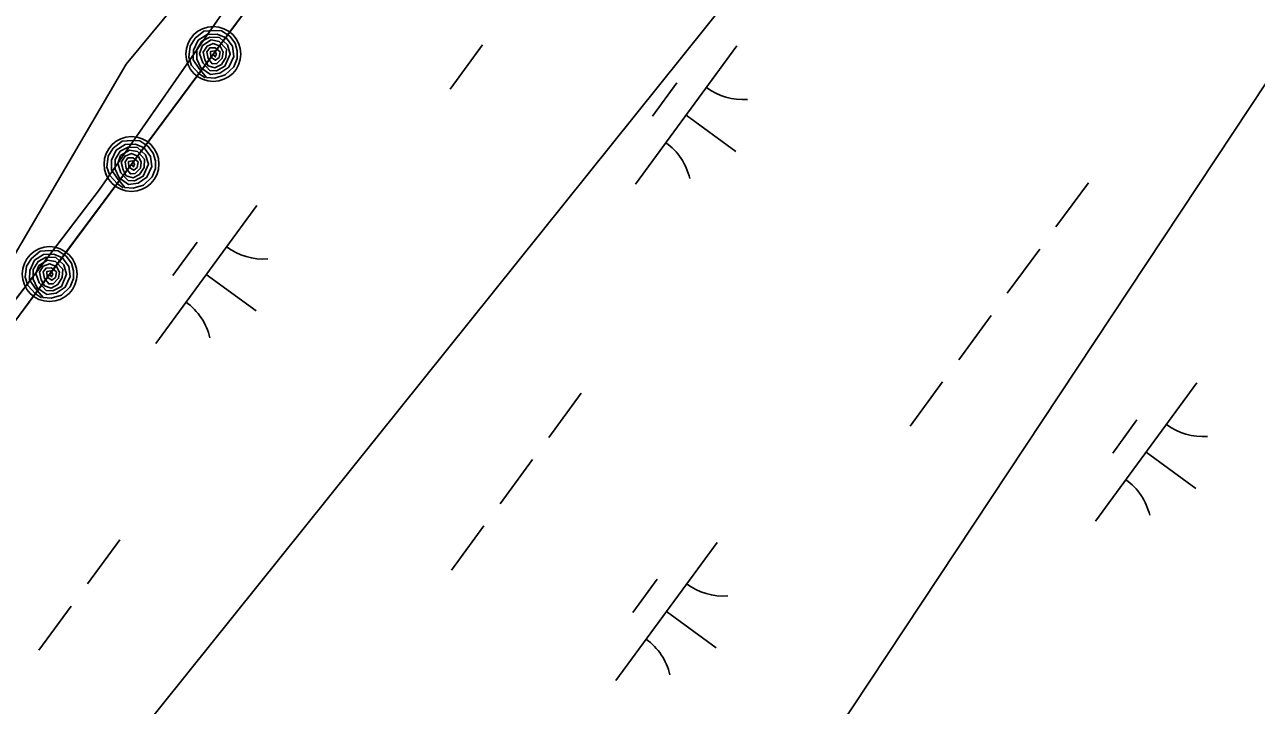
# Model space of a CAD drawing. Extents: x 3905714 to 3926767, y 183354 to 205755.
# Drawn here: x 3921735.6 to 3922094.9, y 198344.7 to 198543.3 of the extents above; entities that cross this region are included whole.
import ezdxf

# ---------------------------------------------------------------- set-up
doc = ezdxf.new("R2010")
doc.units = 0
for name, color, linetype in [('V-RIVR-EDGE', 7, 'Continuous'), ('V-RRAP-FSHR', 7, 'Continuous'), ('V-TOPO-SHOR', 7, 'Continuous'), ('V-UTIL-LINE', 7, 'Continuous'), ('V-WETL-SWMP', 7, 'Continuous')]:
    doc.layers.add(name, color=color, linetype=linetype)

msp = doc.modelspace()

# ---------------------------------------------------------------- linework, layer by layer
at = {"layer": 'V-RIVR-EDGE'}
msp.add_lwpolyline([(3921996.37, 198807.84), (3921873.11, 198661.97), (3921765.26, 198531.81), (3921689.02, 198401.65), (3921635.1, 198342.15), (3921596.05, 198267.77), (3921538.41, 198187.82), (3921512.38, 198139.47), (3921504.94, 198109.72), (3921462.17, 198065.09), (3921441.72, 198029.76), (3921413.83, 197977.7), (3921358.04, 197938.65), (3921205.57, 197715.52), (3921066.11, 197527.72), (3921054.96, 197492.39), (3920882.03, 197293.43), (3920865.29, 197263.67), (3920763.02, 197189.3), (3920560.34, 196910.38), (3920445.06, 196702.12), (3920407.87, 196622.17), (3920313.04, 196467.83)], dxfattribs=at)
at = {"layer": 'V-RRAP-FSHR'}
for points in [[(3921996.91, 198819.39), (3921914.35, 198690.7), (3921815.71, 198568.48), (3921670.96, 198373.8), (3921607.25, 198283.47), (3921531.14, 198149.36), (3921443.31, 198030.19)], [(3921979.63, 198792.46), (3921958.33, 198758.79), (3921936.43, 198725.12), (3921914.83, 198691.46), (3921889.79, 198660.27), (3921864.67, 198629.15), (3921839.55, 198598.18), (3921814.5, 198566.84), (3921790.63, 198534.74), (3921766.76, 198502.64), (3921742.89, 198470.54), (3921719.27, 198438.45), (3921695.16, 198406.35), (3921671.29, 198374.25), (3921648.23, 198341.57), (3921625.17, 198308.88), (3921602.85, 198275.73), (3921583.11, 198240.94), (3921563.37, 198206.15), (3921543.63, 198171.36), (3921522.42, 198137.53), (3921498.69, 198105.33), (3921474.96, 198073.13), (3921451.23, 198040.93)], [(3921788.24, 198527.82), (3921786.5, 198528.97), (3921784.27, 198531.36), (3921783.47, 198533.81), (3921783.84, 198537), (3921785.31, 198539.33), (3921787.89, 198541.43), (3921790.79, 198541.6), (3921793.06, 198541.52), (3921795.43, 198539.94), (3921796.96, 198537.93), (3921797.6, 198535.66), (3921797.6, 198533.44), (3921796.66, 198531), (3921794.12, 198528.62), (3921791.08, 198527.68), (3921788.69, 198527.89), (3921786.43, 198530.59), (3921784.75, 198533.04), (3921784.82, 198535.83), (3921786.17, 198538.77), (3921788.79, 198540.43), (3921791.8, 198540.56), (3921794.37, 198539.45), (3921796.22, 198536.98), (3921796.57, 198534.02), (3921795.15, 198530.89), (3921792.54, 198529.18), (3921789.77, 198528.8), (3921787.02, 198530.74), (3921785.85, 198533.24), (3921785.85, 198536.08), (3921787.28, 198538.45), (3921789.64, 198539.65), (3921792.39, 198539.54), (3921794.75, 198537.46), (3921795.57, 198534.73), (3921794.04, 198531.16), (3921791.54, 198529.81), (3921789.64, 198529.95), (3921787.54, 198532.17), (3921786.61, 198534.9), (3921787.45, 198537.2), (3921790.01, 198538.83), (3921792.33, 198538.38), (3921794.46, 198536.14), (3921794.31, 198533.73), (3921792.98, 198531.7), (3921791.08, 198530.67), (3921789.13, 198531.32), (3921788.16, 198533.06), (3921787.64, 198535.3), (3921788.79, 198537.04), (3921790.6, 198537.77), (3921792.64, 198536.98), (3921793.48, 198535.26), (3921793.24, 198533.51), (3921791.67, 198531.94), (3921790.34, 198531.87), (3921789.11, 198533.45), (3921788.76, 198535.34), (3921789.6, 198536.51), (3921791.16, 198536.55), (3921792.61, 198535.36), (3921792.32, 198533.75), (3921791.27, 198532.93), (3921789.89, 198533.81), (3921789.79, 198535.45), (3921790.96, 198535.64), (3921791.54, 198534.66), (3921791.22, 198533.88), (3921790.59, 198534.71)], [(3921764.37, 198495.72), (3921762.64, 198496.87), (3921760.4, 198499.26), (3921759.6, 198501.71), (3921759.97, 198504.9), (3921761.45, 198507.23), (3921764.02, 198509.33), (3921766.93, 198509.5), (3921769.2, 198509.42), (3921771.56, 198507.84), (3921773.09, 198505.83), (3921773.74, 198503.56), (3921773.73, 198501.34), (3921772.79, 198498.9), (3921770.26, 198496.52), (3921767.22, 198495.58), (3921764.82, 198495.79), (3921762.56, 198498.49), (3921760.89, 198500.94), (3921760.96, 198503.73), (3921762.3, 198506.67), (3921764.92, 198508.33), (3921767.94, 198508.46), (3921770.5, 198507.35), (3921772.35, 198504.88), (3921772.7, 198501.92), (3921771.28, 198498.79), (3921768.67, 198497.09), (3921765.9, 198496.7), (3921763.15, 198498.64), (3921761.99, 198501.14), (3921761.99, 198503.99), (3921763.42, 198506.35), (3921765.77, 198507.55), (3921768.53, 198507.44), (3921770.88, 198505.36), (3921771.7, 198502.63), (3921770.18, 198499.06), (3921767.68, 198497.71), (3921765.77, 198497.85), (3921763.67, 198500.07), (3921762.75, 198502.8), (3921763.58, 198505.1), (3921766.14, 198506.73), (3921768.47, 198506.28), (3921770.59, 198504.04), (3921770.45, 198501.63), (3921769.11, 198499.6), (3921767.22, 198498.57), (3921765.26, 198499.22), (3921764.29, 198500.96), (3921763.77, 198503.2), (3921764.92, 198504.94), (3921766.74, 198505.67), (3921768.78, 198504.88), (3921769.61, 198503.16), (3921769.37, 198501.41), (3921767.8, 198499.84), (3921766.47, 198499.77), (3921765.24, 198501.35), (3921764.9, 198503.24), (3921765.73, 198504.41), (3921767.29, 198504.45), (3921768.74, 198503.27), (3921768.46, 198501.65), (3921767.41, 198500.83), (3921766.02, 198501.71), (3921765.93, 198503.35), (3921767.09, 198503.55), (3921767.67, 198502.57), (3921767.35, 198501.79), (3921766.73, 198502.61)], [(3921740.5, 198463.62), (3921738.77, 198464.77), (3921736.54, 198467.16), (3921735.73, 198469.61), (3921736.1, 198472.8), (3921737.58, 198475.13), (3921740.16, 198477.23), (3921743.06, 198477.4), (3921745.33, 198477.32), (3921747.69, 198475.74), (3921749.22, 198473.73), (3921749.87, 198471.46), (3921749.86, 198469.24), (3921748.92, 198466.81), (3921746.39, 198464.43), (3921743.35, 198463.48), (3921740.96, 198463.69), (3921738.7, 198466.39), (3921737.02, 198468.84), (3921737.09, 198471.63), (3921738.44, 198474.57), (3921741.06, 198476.23), (3921744.07, 198476.36), (3921746.64, 198475.25), (3921748.48, 198472.79), (3921748.84, 198469.83), (3921747.42, 198466.69), (3921744.8, 198464.99), (3921742.04, 198464.6), (3921739.28, 198466.54), (3921738.12, 198469.04), (3921738.12, 198471.89), (3921739.55, 198474.25), (3921741.9, 198475.46), (3921744.66, 198475.34), (3921747.01, 198473.26), (3921747.83, 198470.54), (3921746.31, 198466.96), (3921743.81, 198465.61), (3921741.91, 198465.75), (3921739.8, 198467.97), (3921738.88, 198470.7), (3921739.71, 198473), (3921742.27, 198474.63), (3921744.6, 198474.18), (3921746.73, 198471.94), (3921746.58, 198469.54), (3921745.25, 198467.5), (3921743.35, 198466.47), (3921741.39, 198467.12), (3921740.43, 198468.86), (3921739.91, 198471.11), (3921741.05, 198472.84), (3921742.87, 198473.57), (3921744.91, 198472.78), (3921745.75, 198471.07), (3921745.5, 198469.32), (3921743.94, 198467.74), (3921742.61, 198467.68), (3921741.37, 198469.25), (3921741.03, 198471.15), (3921741.86, 198472.31), (3921743.42, 198472.35), (3921744.88, 198471.17), (3921744.59, 198469.56), (3921743.54, 198468.73), (3921742.15, 198469.62), (3921742.06, 198471.26), (3921743.22, 198471.45), (3921743.81, 198470.47), (3921743.48, 198469.69), (3921742.86, 198470.52)]]:
    msp.add_lwpolyline(points, dxfattribs=at)
for centre in [(3921790.63, 198534.74), (3921766.76, 198502.64), (3921742.89, 198470.54)]:
    msp.add_circle(centre, 8, dxfattribs=at)
at = {"layer": 'V-TOPO-SHOR'}
msp.add_lwpolyline([(3921334.37, 197873.67), (3921411.5, 197989.67), (3921493.62, 198120.02), (3921616.64, 198301.98), (3921649.04, 198351.25), (3921674.11, 198386.17), (3921757.45, 198495.22), (3921826.1, 198593.77), (3921856.2, 198634.13), (3921875.1, 198659.74), (3921913.29, 198712.51), (3921934.91, 198738.52), (3921966.55, 198776.17), (3921976.58, 198789.75), (3921989.69, 198810.7), (3921995.47, 198820.55)], dxfattribs=at)
at = {"layer": 'V-UTIL-LINE'}
for points in [[(3922094.67, 198742.56), (3921080.02, 197477.61), (3915734.79, 187496.67)], [(3915141.88, 186857.82), (3915602.26, 187412.44), (3917208.62, 188427.22), (3918201.85, 190592.37), (3918499.52, 191341.67), (3918705.19, 192156.56), (3920335.23, 195367.27), (3921815.24, 198099.69), (3922187.19, 198661.56)]]:
    msp.add_lwpolyline(points, dxfattribs=at)
at = {"layer": 'V-WETL-SWMP'}
for p, q in [((3921757.45, 198495.22), (3921826.1, 198593.77)), ((3921869.14, 198537.42), (3921859.68, 198524.51)), ((3921943.32, 198537.09), (3921913.77, 198496.76)), ((3921925.87, 198526.32), (3921918.78, 198516.64)), ((3921928.55, 198516.92), (3921943.07, 198506.29)), ((3922045.87, 198497.19), (3922036.42, 198484.29)), ((3921674.11, 198386.17), (3921757.45, 198495.22)), ((3921803.37, 198490.58), (3921773.82, 198450.24)), ((3921785.92, 198479.81), (3921778.82, 198470.13)), ((3922031.69, 198477.83), (3922022.23, 198464.93)), ((3921788.59, 198470.41), (3921803.11, 198459.77)), ((3922017.5, 198458.47), (3922008.05, 198445.57)), ((3922003.32, 198439.11), (3921993.86, 198426.21)), ((3922077.5, 198438.79), (3922047.95, 198398.45)), ((3921897.91, 198435.82), (3921888.45, 198422.91)), ((3922060.05, 198428.02), (3922052.96, 198418.34)), ((3922062.73, 198418.62), (3922077.25, 198407.98)), ((3921883.72, 198416.46), (3921874.27, 198403.55)), ((3921869.54, 198397.1), (3921860.08, 198384.19)), ((3921763.38, 198393.06), (3921753.92, 198380.16)), ((3921937.55, 198392.27), (3921908, 198351.94)), ((3921920.1, 198381.5), (3921913, 198371.82)), ((3921749.19, 198373.7), (3921739.74, 198360.8)), ((3921922.77, 198372.1), (3921937.29, 198361.47))]:
    msp.add_line(p, q, dxfattribs=at)
for centre, start, end in [((3921945.07, 198539.07), 233, 274.5436), ((3921912.42, 198494.5), 13, 54.5436), ((3921805.11, 198492.55), 233, 274.5436), ((3921772.46, 198447.99), 13, 54.5436), ((3922079.24, 198440.76), 233, 274.5436), ((3922046.6, 198396.2), 13, 54.5436), ((3921939.29, 198394.24), 233, 274.5436), ((3921906.64, 198349.68), 13, 54.5436)]:
    msp.add_arc(centre, 17.62, start, end, dxfattribs=at)

doc.saveas('drawing.dxf')
